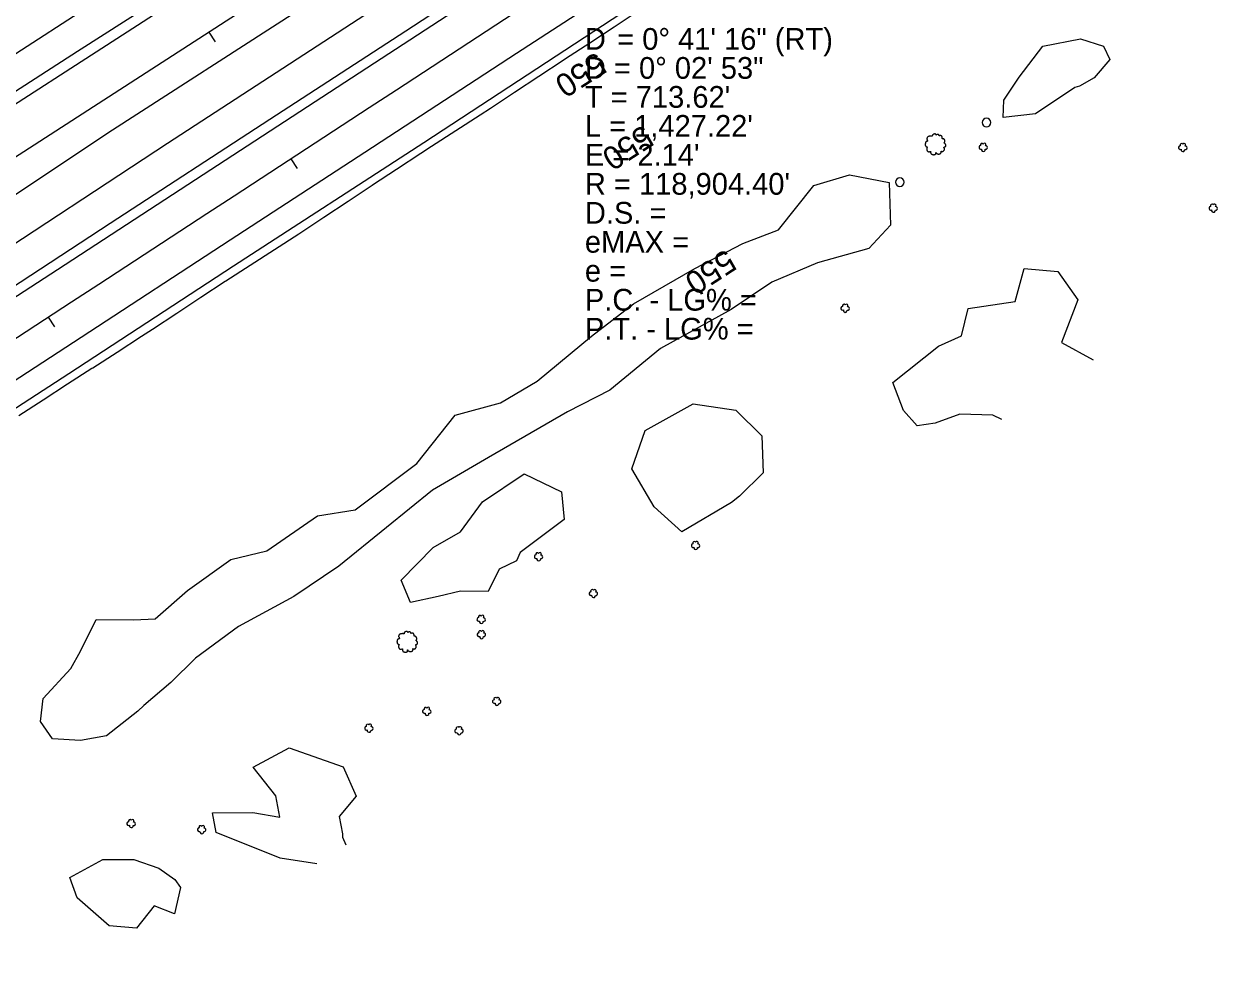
# Model space of a CAD drawing. Extents: x 1901471 to 1963503, y 756461 to 799997.
# Drawn here: x 1925796.5 to 1926211.2, y 770579.3 to 770901.9 of the extents above; entities that cross this region are included whole.
import ezdxf

# ---------------------------------------------------------------- set-up
doc = ezdxf.new("R2010")
doc.units = 0
for name, color, linetype in [('Default', 7, 'Continuous'), ('RD_DTM_BkLn1', 7, 'Continuous'), ('RD_EX_Fence_Other', 7, 'Continuous'), ('RD_EX_H2O', 7, 'Continuous'), ('RD_EX_Misc', 7, 'Continuous'), ('RD_EX_Road', 7, 'Continuous'), ('RD_EX_VEG', 7, 'Continuous'), ('RD_HC_Cl', 7, 'Continuous'), ('RD_HC_Data', 7, 'Continuous'), ('RD_HC_Data_Tic', 7, 'Continuous'), ('RD_HC_TX_Sta50', 7, 'Continuous')]:
    doc.layers.add(name, color=color, linetype=linetype)

# ---------------------------------------------------------------- blocks, each defined once
blk = doc.blocks.new('POST')
at = {"layer": 'Default'}
for centre, start, end in [((7.776250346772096e-18, 0), 90.00000000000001, 270), ((-7.776250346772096e-18, 0), 270, 90)]:
    blk.add_arc(centre, 0.12700000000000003, start, end, dxfattribs=at)
blk = doc.blocks.new('T2')
at = {"layer": 'RD_EX_VEG'}
for points in [[(0.05233333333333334, 7.213166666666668), (-0.24750000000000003, 7.238166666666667), (-0.5723333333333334, 7.138166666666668), (-0.8222500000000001, 7.038250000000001), (-1.0471666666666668, 6.963250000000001), (-1.2720833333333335, 6.863250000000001), (-1.5719166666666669, 6.688416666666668), (-1.7968333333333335, 6.488416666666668), (-1.9218333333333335, 6.2385833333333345), (-1.9718333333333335, 6.013666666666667), (-2.0217500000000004, 5.738833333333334), (-2.0217500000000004, 5.563833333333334), (-2.146666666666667, 5.538833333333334), (-2.296666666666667, 5.563833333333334), (-2.5465000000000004, 5.638833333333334), (-2.796416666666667, 5.638833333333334), (-3.0463333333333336, 5.638833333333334), (-3.3961666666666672, 5.613833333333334), (-3.7460000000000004, 5.613833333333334), (-4.020833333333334, 5.563833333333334), (-4.345750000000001, 5.513916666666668), (-4.720583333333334, 5.389000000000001), (-5.0704166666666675, 5.264000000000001), (-5.37025, 5.014083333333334), (-5.620166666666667, 4.539333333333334), (-5.745166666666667, 4.189500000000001), (-5.895083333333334, 3.9395833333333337), (-5.745166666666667, 3.489833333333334), (-5.570166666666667, 3.139916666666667), (-5.545250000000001, 2.9400000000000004), (-5.470250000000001, 2.5152500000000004), (-5.37025, 2.2903333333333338), (-5.245333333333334, 2.0903333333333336), (-5.320250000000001, 2.065416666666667), (-5.695166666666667, 2.015416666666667), (-5.995000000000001, 1.9155000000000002), (-6.419833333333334, 1.6905833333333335), (-6.644750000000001, 1.465666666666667), (-6.744750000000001, 1.1407500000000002), (-6.769666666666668, 0.7909166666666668), (-6.869583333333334, 0.5910833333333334), (-6.944583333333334, 0.3161666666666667), (-6.969583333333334, 0.2411666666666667), (-7.019583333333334, -0.08366666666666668), (-6.9195833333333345, -0.5335000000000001), (-6.894583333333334, -0.8833333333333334), (-6.769666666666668, -1.1082500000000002), (-6.619750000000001, -1.2830833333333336), (-6.444833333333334, -1.5330000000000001), (-6.045000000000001, -1.7579166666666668), (-5.7201666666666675, -1.8579166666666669), (-5.520250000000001, -1.8828333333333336), (-5.695166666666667, -2.382666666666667), (-5.745166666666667, -2.7325000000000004), (-5.870083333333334, -3.132333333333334), (-5.870083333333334, -3.2072500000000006), (-5.920000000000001, -3.682083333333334), (-5.770166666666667, -4.007000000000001), (-5.695166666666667, -4.38175), (-5.520250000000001, -4.606666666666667), (-5.245333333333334, -4.906583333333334), (-4.9205000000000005, -5.131416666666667), (-4.420666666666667, -5.256416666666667), (-4.020833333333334, -5.231416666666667), (-3.4460833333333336, -5.056500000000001), (-3.1962500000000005, -4.9815000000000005), (-3.2212500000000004, -5.156416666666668), (-3.1962500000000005, -5.531333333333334), (-3.1962500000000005, -5.956083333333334), (-3.0463333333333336, -6.280916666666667), (-2.946333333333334, -6.555833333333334), (-2.796416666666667, -6.805750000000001), (-2.4715000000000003, -7.030583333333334), (-2.07175, -7.1055833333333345), (-1.6469166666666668, -7.2555000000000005), (-1.1970833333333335, -7.330500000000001), (-0.6973333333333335, -7.355500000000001), (-0.09758333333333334, -7.205583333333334), (0.17725000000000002, -7.080583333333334), (0.27725000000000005, -6.905666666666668), (0.47716666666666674, -6.530833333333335), (0.4271666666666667, -6.3059166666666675), (0.4521666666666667, -5.706166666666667), (0.5520833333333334, -5.881166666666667), (0.7270833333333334, -6.231000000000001), (1.2268333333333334, -6.530833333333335), (1.626666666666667, -6.705750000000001), (2.101416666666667, -6.8557500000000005), (2.4013333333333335, -6.930666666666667), (2.8760833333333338, -6.8557500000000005), (3.2510000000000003, -6.780750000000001), (3.6257500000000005, -6.655750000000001), (3.9256666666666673, -6.380916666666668), (4.100583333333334, -6.106000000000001), (4.1505833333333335, -5.831166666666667), (4.2255, -5.456333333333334), (4.275500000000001, -5.281416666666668)], [(4.275500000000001, -5.281416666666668), (4.200583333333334, -5.106416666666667), (4.1505833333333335, -4.856583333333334), (4.2255, -4.881583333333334), (4.4004166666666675, -4.931583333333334), (4.675333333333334, -5.056500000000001), (4.900250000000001, -5.131416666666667), (5.225083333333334, -5.106416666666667), (5.500000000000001, -5.006500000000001), (5.949750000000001, -4.731583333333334), (6.224666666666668, -4.256833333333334), (6.499500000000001, -3.8570000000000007), (6.5745000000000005, -3.5321666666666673), (6.524500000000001, -3.3072500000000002), (6.499500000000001, -2.8075000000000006), (6.299583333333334, -2.5575833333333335), (6.249583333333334, -2.432666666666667), (6.1496666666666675, -2.0328333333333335), (6.224666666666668, -1.9828333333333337), (6.499500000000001, -1.9328333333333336), (6.874333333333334, -1.8079166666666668), (7.149250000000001, -1.6830000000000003), (7.374166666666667, -1.5080000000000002), (7.449083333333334, -1.2830833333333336), (7.424166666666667, -0.8833333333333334), (7.4740833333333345, -0.48350000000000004), (7.399166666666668, -0.3335), (7.299166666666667, -0.1836666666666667), (7.224166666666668, 0.016333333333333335), (7.074250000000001, 0.16616666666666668), (6.974333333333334, 0.3161666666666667), (6.874333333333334, 0.41608333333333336), (6.749416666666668, 0.5660833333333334), (6.5745000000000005, 0.6910000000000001), (6.424583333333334, 0.7410000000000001), (6.374583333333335, 0.8909166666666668), (6.524500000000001, 1.0908333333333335), (6.5745000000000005, 1.1907500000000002), (6.599416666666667, 1.4156666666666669), (6.824416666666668, 1.7655000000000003), (6.874333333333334, 2.1653333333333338), (6.824416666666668, 2.590166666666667), (6.774416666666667, 2.8650833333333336), (6.624416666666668, 3.139916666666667), (6.424583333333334, 3.3898333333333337), (6.299583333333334, 3.5647500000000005), (6.124666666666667, 3.689666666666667), (5.799833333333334, 3.814666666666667), (5.549916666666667, 3.864583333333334), (5.200083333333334, 3.864583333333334), (5.000166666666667, 3.9145833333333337), (5.025166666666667, 3.964583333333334), (5.025166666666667, 4.1145000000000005), (5.025166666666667, 4.389416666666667), (4.950166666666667, 4.839166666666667), (4.800250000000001, 5.339), (4.800250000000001, 5.364000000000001), (4.7002500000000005, 5.613833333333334), (4.475416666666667, 5.813750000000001), (4.3005, 5.913666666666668), (4.100583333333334, 6.038666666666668), (3.850666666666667, 6.063666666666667), (3.5508333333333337, 6.063666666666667), (3.2759166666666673, 6.013666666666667), (3.0760000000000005, 5.913666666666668), (2.9010833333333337, 5.788750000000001), (2.8260833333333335, 5.938666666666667), (2.726166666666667, 6.2385833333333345), (2.676166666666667, 6.3885000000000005), (2.52625, 6.563416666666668), (2.301416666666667, 6.7633333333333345), (1.8515000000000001, 6.888250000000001), (1.2268333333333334, 6.813333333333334), (0.9269166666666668, 6.613416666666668), (0.7770000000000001, 6.438500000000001), (0.7270833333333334, 6.563416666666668), (0.5270833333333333, 6.7633333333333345), (0.4271666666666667, 6.938250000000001), (0.25225000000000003, 7.063250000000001), (0.10233333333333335, 7.163166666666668), (0.0023333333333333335, 7.213166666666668)]]:
    blk.add_spline(points, degree=3, dxfattribs=at)
blk = doc.blocks.new('SB2')
at = {"layer": 'RD_EX_VEG'}
for centre, radius, start, end in [((-1.563757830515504, -0.1555935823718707), 1.256970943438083, 96.45178611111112, 294.73400833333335), ((-0.7210660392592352, 1.5471418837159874), 1.0835094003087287, 34.97628888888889, 204.7560222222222), ((1.0452472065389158, 1.7020636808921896), 0.9945285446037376, 308.76261111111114, 152.04674444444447), ((1.8396429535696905, -0.2793298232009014), 1.2180790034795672, 256.56668055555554, 98.10463055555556), ((0.2455500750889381, -1.5963122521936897), 1.3177675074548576, 166.88265555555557, 5.758930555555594)]:
    blk.add_arc(centre, radius, start, end, dxfattribs=at)

msp = doc.modelspace()

# ---------------------------------------------------------------- linework, layer by layer
at = {"layer": 'RD_DTM_BkLn1'}
for points in [[(1925957.4073014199, 770872.9193757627), (1925965.7686101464, 770878.404508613), (1925974.129918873, 770883.889641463), (1925982.4912275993, 770889.3747743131), (1925983.362772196, 770889.9465194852), (1925991.7190778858, 770895.4384988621), (1926000.0753835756, 770900.9304782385), (1926008.4316892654, 770906.4224576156)], [(1925794.7156944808, 770766.860732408), (1925803.123803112, 770772.2718876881), (1925811.531911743, 770777.6830429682), (1925819.9400203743, 770783.094198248), (1925820.2065904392, 770783.2657531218), (1925828.5977796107, 770788.7016169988), (1925836.9889687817, 770794.1374808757), (1925840.831722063, 770796.6268400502), (1925849.1795344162, 770802.1293627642), (1925857.5273467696, 770807.6318854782), (1925865.8751591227, 770813.1344081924), (1925866.0815658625, 770813.2704627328), (1925874.4893373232, 770818.6814010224), (1925882.897108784, 770824.0923393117), (1925891.3048802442, 770829.5032776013), (1925891.6343329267, 770829.7153014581), (1925899.9609021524, 770835.2483689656), (1925908.2874713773, 770840.781436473), (1925916.6140406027, 770846.3145039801), (1925916.700707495, 770846.3720947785), (1925925.0485157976, 770851.8701272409), (1925933.3963241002, 770857.3681597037), (1925937.0406807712, 770859.7684054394), (1925945.4397478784, 770865.191783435), (1925953.8388149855, 770870.6151614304), (1925957.4073014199, 770872.9193757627)]]:
    msp.add_lwpolyline(points, dxfattribs=at)
at = {"layer": 'RD_EX_Fence_Other'}
msp.add_lwpolyline([(1925586.6900000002, 770696.2800000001), (1925555.1000000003, 770671.3400000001), (1925611.3300000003, 770707.8400000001), (1925674.8000000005, 770748.6800000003), (1925711.0200000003, 770772.7900000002), (1925779.1100000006, 770816.8), (1925845.9900000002, 770860.81), (1925914.1200000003, 770905.0200000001), (1925967.7700000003, 770940.1700000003), (1926020.2300000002, 770974.5000000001), (1926073.7500000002, 771009.7800000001), (1926127.0400000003, 771044.7500000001), (1926182.3000000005, 771080.6200000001), (1926247.6000000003, 771123.8600000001)], dxfattribs=at)
at = {"layer": 'RD_EX_H2O'}
msp.add_lwpolyline([(1926241.8100000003, 771133.4800000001), (1926199.8700000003, 771106.8600000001), (1926144.6300000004, 771071.2100000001), (1926091.8700000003, 771037.58), (1926028.6200000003, 770996.3), (1925962.0600000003, 770952.9700000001), (1925890.6100000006, 770906.1900000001), (1925827.0200000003, 770865.2400000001), (1925773.5400000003, 770829.7700000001), (1925698.2700000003, 770779.6600000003), (1925633.2500000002, 770737.6000000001), (1925577.7500000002, 770701.8800000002), (1925526.9000000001, 770668.58), (1925475.4000000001, 770635.1800000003), (1925438.2800000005, 770611.3800000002)], dxfattribs=at)
at = {"layer": 'RD_EX_Road'}
for points in [[(1925275.6800000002, 770539.8800000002), (1925331.5200000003, 770575.6900000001), (1925380.5700000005, 770607.5200000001), (1925433.9800000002, 770641.9800000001), (1925490.7400000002, 770678.81), (1925551.5500000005, 770717.7300000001), (1925622.7300000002, 770763.9700000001), (1925688.4100000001, 770806.4200000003), (1925716.9800000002, 770824.9200000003), (1925772.9200000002, 770861.08), (1925837.5500000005, 770902.8), (1925902.6600000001, 770945.1400000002), (1925959.7500000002, 770982.1800000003), (1926022.6600000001, 771022.6600000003), (1926074.5700000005, 771055.8), (1926130.6000000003, 771092.0200000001), (1926198.0400000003, 771135.5100000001), (1926265.6700000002, 771178.9100000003)], [(1925312.9700000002, 770567.8900000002), (1925379.0200000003, 770610.5300000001), (1925454.8800000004, 770659.4500000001), (1925522.2600000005, 770703.1300000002), (1925592.4400000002, 770748.6000000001), (1925686.2100000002, 770809.32), (1925764.2400000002, 770859.8500000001), (1925814.9300000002, 770892.5400000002), (1925863.8100000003, 770923.82), (1925909.8800000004, 770953.6300000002), (1925959.5100000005, 770985.6600000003), (1926009.89, 771018.0200000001), (1926055.6500000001, 771047.5400000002), (1926111.6200000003, 771083.58), (1926173.64, 771123.8), (1926231.1600000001, 771160.7300000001)], [(1925281.7400000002, 770475.8800000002), (1925339.9700000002, 770513.4800000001), (1925390.1600000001, 770546.08), (1925439.8200000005, 770578.2600000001), (1925493.5100000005, 770612.81), (1925559.0300000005, 770655.1100000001), (1925633.8700000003, 770703.58), (1925719.4700000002, 770759.6100000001), (1925752.3700000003, 770781.1100000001), (1925807.9900000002, 770817.2200000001), (1925855.6000000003, 770848.2700000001), (1925914.7200000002, 770886.7400000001), (1925984.7000000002, 770932.4200000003), (1926036.1800000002, 770965.9700000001), (1926096.9000000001, 771005.9700000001), (1926170.5600000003, 771054.3700000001), (1926238.9300000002, 771099.2500000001)], [(1925308.3100000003, 770497.06), (1925371.8400000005, 770538.08), (1925432.7800000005, 770577.56), (1925496.1800000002, 770618.58), (1925564.9100000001, 770662.9000000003), (1925638.4200000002, 770710.8600000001), (1925717.4600000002, 770762.3500000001), (1925767.6700000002, 770794.8900000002), (1925826.2000000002, 770833.2300000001), (1925881.3400000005, 770869.0300000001), (1925928.2100000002, 770899.56), (1925994.7600000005, 770943.1000000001), (1926061.2500000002, 770986.4800000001), (1926139.4900000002, 771037.6100000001), (1926176.7900000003, 771062.2400000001), (1926235.3500000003, 771100.8400000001)], [(1926246.3200000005, 771075.1300000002), (1926194.2400000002, 771040.8), (1926139.1800000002, 771004.6200000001), (1926080.9500000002, 770966.4400000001), (1926019.9700000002, 770926.58), (1925966.39, 770891.7200000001), (1925914.0900000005, 770857.5900000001), (1925867.6600000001, 770827.2800000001), (1925816.2000000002, 770793.7400000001), (1925776.4300000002, 770767.8700000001), (1925736.2000000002, 770741.7900000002), (1925664.7700000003, 770694.9000000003), (1925586.9200000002, 770644.3600000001), (1925505.8400000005, 770591.8700000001), (1925430.7700000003, 770543.56), (1925361.7800000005, 770498.9400000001), (1925296.5700000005, 770456.8400000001)], [(1926223.0000000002, 771049.9700000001), (1926143.1500000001, 770997.31), (1926064.4300000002, 770945.8800000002), (1926002.7200000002, 770905.6000000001), (1925934.4100000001, 770860.9300000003), (1925868.7200000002, 770818.3), (1925811.9600000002, 770781.2000000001), (1925739.9600000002, 770734.4700000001), (1925653.3400000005, 770677.7100000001), (1925568.2300000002, 770622.4200000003), (1925496.0400000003, 770575.56), (1925426.3700000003, 770530.5000000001), (1925358.6600000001, 770486.7100000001), (1925295.2600000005, 770445.82), (1925227.7300000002, 770402.2700000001), (1925165.9200000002, 770362.1900000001), (1925117.2800000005, 770330.7500000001), (1925052.4300000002, 770288.9600000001), (1924977.9500000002, 770240.9400000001), (1924898.0600000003, 770189.1700000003), (1924816.7600000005, 770136.8900000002), (1924743.0600000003, 770089.1500000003)]]:
    msp.add_lwpolyline(points, dxfattribs=at)
at = {"layer": 'RD_EX_VEG'}
for points in [[(1926159.0700000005, 770879.9800000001), (1926145.4200000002, 770870.9600000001), (1926134.3700000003, 770869.6700000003), (1926134.5000000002, 770875.57), (1926139.8000000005, 770883.6100000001), (1926147.9600000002, 770894.2200000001), (1926161.0100000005, 770896.7600000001), (1926168.9100000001, 770894.2600000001), (1926171.1100000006, 770889.6300000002), (1926165.7500000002, 770883.3600000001), (1926160.6600000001, 770880.4300000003)], [(1925835.7700000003, 770664.7600000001), (1925824.9200000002, 770656.3), (1925816.0100000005, 770654.6200000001), (1925806.2800000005, 770655.2200000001), (1925802.1500000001, 770661.2200000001), (1925803.0900000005, 770669.1300000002), (1925812.6300000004, 770679.4500000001), (1925815.9900000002, 770685.5200000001), (1925821.3700000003, 770696.4300000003), (1925834.39, 770696.3), (1925841.7300000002, 770696.6000000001), (1925852.9100000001, 770706.3800000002), (1925867.9000000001, 770717.1300000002), (1925880.3200000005, 770720.1100000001), (1925897.7600000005, 770732.2100000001), (1925910.7100000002, 770734.2600000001), (1925932.0300000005, 770750.2100000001), (1925945.2000000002, 770766.9600000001), (1925960.9200000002, 770771.1700000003), (1925973.5000000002, 770778.7000000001), (1925992.3400000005, 770794.1300000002), (1926006.7600000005, 770805.3600000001), (1926027.9200000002, 770817.5300000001), (1926044.4900000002, 770826.1600000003), (1926056.7600000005, 770830.9200000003), (1926069.0200000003, 770846.2000000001), (1926081.2600000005, 770849.83), (1926095.0000000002, 770847.1700000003), (1926095.4500000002, 770832.4900000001), (1926087.9200000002, 770824.4300000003), (1926070.3000000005, 770819.4800000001), (1926054.5000000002, 770812.81), (1926040.5000000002, 770803.4000000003), (1926016.1200000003, 770789.8800000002), (1925998.6000000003, 770775.57), (1925984.0100000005, 770768.0900000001), (1925956.6900000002, 770752.2800000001), (1925937.3800000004, 770741.07), (1925921.5800000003, 770728.1600000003), (1925905.0700000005, 770714.7800000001), (1925889.6100000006, 770704.3), (1925870.4800000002, 770693.9800000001), (1925855.6600000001, 770683.0900000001), (1925847.14, 770674.7300000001), (1925837.7700000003, 770666.7400000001)], [(1926040.5400000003, 770736.83), (1926023.4500000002, 770726.6600000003), (1926013.8800000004, 770735.32), (1926006.1500000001, 770748.4600000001), (1926010.7500000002, 770761.6000000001), (1926027.3400000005, 770770.8400000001), (1926042.1200000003, 770768.6900000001), (1926051.0300000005, 770759.8500000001), (1926051.5100000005, 770747.06), (1926043.3700000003, 770739.0300000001)], [(1925960.3700000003, 770713.7900000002), (1925956.6300000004, 770706.1000000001), (1925947.1200000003, 770706.2400000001), (1925939.3600000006, 770704.3700000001), (1925929.8600000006, 770702.2900000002), (1925926.5800000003, 770709.9800000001), (1925937.6100000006, 770721.2800000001), (1925947.1300000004, 770726.7100000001), (1925954.7100000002, 770737.0200000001), (1925969.0600000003, 770746.6700000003), (1925981.8800000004, 770740.4800000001), (1925982.8600000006, 770730.9500000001), (1925967.6900000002, 770719.56), (1925966.4300000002, 770716.6700000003)], [(1925850.4800000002, 770603.9400000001), (1925848.4000000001, 770594.9000000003), (1925841.4000000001, 770597.5900000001), (1925835.2600000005, 770589.9500000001), (1925825.8200000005, 770590.7200000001), (1925814.8800000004, 770600.3500000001), (1925812.2600000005, 770607.4300000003), (1925823.7300000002, 770613.5900000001), (1925834.4200000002, 770613.6200000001), (1925843.0500000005, 770610.58), (1925848.5100000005, 770606.7200000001)]]:
    msp.add_lwpolyline(points, close=True, dxfattribs=at)
for points in [[(1926133.8300000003, 770765.4400000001), (1926130.7100000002, 770766.9500000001), (1926119.3200000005, 770767.2200000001), (1926110.9000000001, 770764.1500000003), (1926104.6700000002, 770763.2100000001), (1926099.9400000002, 770768.56), (1926096.2000000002, 770778.2500000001), (1926112.0100000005, 770790.7400000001), (1926119.9500000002, 770794.2700000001), (1926122.2000000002, 770803.7200000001), (1926138.4200000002, 770806.1200000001), (1926141.5800000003, 770817.5400000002), (1926153.2300000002, 770816.5000000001), (1926160.1000000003, 770806.7400000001), (1926154.4500000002, 770791.9600000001), (1926165.4100000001, 770785.9700000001)], [(1925897.5100000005, 770612.1400000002), (1925884.8600000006, 770614.0400000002), (1925862.8400000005, 770622.8800000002), (1925861.5600000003, 770629.7400000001), (1925875.4500000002, 770629.83), (1925884.7200000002, 770628.2500000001), (1925883.39, 770635.58), (1925875.5100000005, 770645.4500000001), (1925887.9600000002, 770652.1300000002), (1925906.6200000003, 770645.5300000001), (1925911.0500000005, 770635.4400000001), (1925905.1800000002, 770628.3900000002), (1925906.3800000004, 770622.4200000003), (1925906.3500000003, 770621.2900000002)], [(1925906.3500000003, 770621.2900000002), (1925907.5100000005, 770618.6300000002)]]:
    msp.add_lwpolyline(points, dxfattribs=at)
at = {"layer": 'RD_HC_Cl'}
for p, q in [((1926729.5176193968, 771495.9286460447), (1917217.2707724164, 765354.9153898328)), ((1926745.7566169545, 771470.7766377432), (1917232.2344163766, 765328.8252854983))]:
    msp.add_line(p, q, dxfattribs=at)
msp.add_arc((1860886.037878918, 870419.0808513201), 118904.40460000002, 302.85416067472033, 303.54188783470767, dxfattribs=at)
at = {"layer": 'RD_HC_Data_Tic'}
for p, q in [((1925860.2618696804, 770899.099235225), (1925862.43142339, 770895.73872385)), ((1925888.5473325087, 770855.3766312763), (1925890.7340474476, 770852.0272615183)), ((1925804.7901102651, 770800.7439749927), (1925806.9740075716, 770797.3927673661))]:
    msp.add_line(p, q, dxfattribs=at)

# ---------------------------------------------------------------- block references
at = {"layer": 'RD_EX_Misc', "xscale": 11.811023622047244, "yscale": 11.811023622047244}
for p in [(1926128.5800000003, 770867.8700000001), (1926098.64, 770847.3400000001)]:
    msp.add_blockref('POST', p, dxfattribs=at)
at = {"layer": 'RD_EX_VEG'}
for name, p, xscale, yscale in [('T2', (1926110.8500000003, 770860.4200000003), 0.4921259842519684, 0.4921259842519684), ('SB2', (1926127.3800000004, 770859.4100000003), 0.5019685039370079, 0.5019685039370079), ('SB2', (1926196.2200000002, 770859.3400000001), 0.5019685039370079, 0.5019685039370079), ('SB2', (1926206.7500000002, 770838.4100000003), 0.5019685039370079, 0.5019685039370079), ('SB2', (1926079.7200000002, 770803.8700000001), 0.5019685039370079, 0.5019685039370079), ('SB2', (1926028.1300000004, 770722.0100000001), 0.5019685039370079, 0.5019685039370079), ('SB2', (1925973.9700000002, 770718.1500000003), 0.5019685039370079, 0.5019685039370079), ('SB2', (1925992.8600000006, 770705.4100000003), 0.5019685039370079, 0.5019685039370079), ('SB2', (1925954.1700000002, 770696.5100000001), 0.5019685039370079, 0.5019685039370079), ('T2', (1925928.6100000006, 770688.7500000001), 0.4921259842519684, 0.4921259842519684), ('SB2', (1925954.2200000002, 770691.2400000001), 0.5019685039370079, 0.5019685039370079), ('SB2', (1925959.5100000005, 770668.1900000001), 0.5019685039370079, 0.5019685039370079), ('SB2', (1925935.4000000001, 770664.7700000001), 0.5019685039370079, 0.5019685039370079), ('SB2', (1925915.4300000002, 770658.9600000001), 0.5019685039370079, 0.5019685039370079), ('SB2', (1925946.5000000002, 770658.06), 0.5019685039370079, 0.5019685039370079), ('SB2', (1925833.39, 770626.0400000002), 0.5019685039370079, 0.5019685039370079), ('SB2', (1925857.7200000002, 770623.9400000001), 0.5019685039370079, 0.5019685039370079)]:
    msp.add_blockref(name, p, dxfattribs=dict(at, xscale=xscale, yscale=yscale))

# ---------------------------------------------------------------- texts
at = {"layer": 'RD_HC_Data'}
for s, p in [('D', (1925990.0000000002, 770893.0000000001)), ('    = 0%%d 41\' 16" (RT)', (1925990.0000000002, 770893.0000000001)), ('D = 0%%d 02\' 53"', (1925990.0000000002, 770883.0000000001)), ("T = 713.62'", (1925990.0000000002, 770873.0000000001)), ("L = 1,427.22'", (1925990.0000000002, 770863.0000000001)), ("E = 2.14'", (1925990.0000000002, 770853.0000000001)), ("R = 118,904.40'", (1925990.0000000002, 770843.0000000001)), ('D.S. = ', (1925990.0000000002, 770833.0000000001)), ('eMAX = ', (1925990.0000000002, 770823.0000000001)), ('e = ', (1925990.0000000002, 770813.0000000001)), ('P.C. - LG% = ', (1925990.0000000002, 770803.0000000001)), ('P.T. - LG% = ', (1925990.0000000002, 770793.0000000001))]:
    msp.add_text(s, height=7.500000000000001, dxfattribs=at).set_placement(p)
at = {"layer": 'RD_HC_TX_Sta50'}
for rotation, p in [(212.8458901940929, (1925993.9460512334, 770892.4996999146)), (212.84637793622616, (1926010.1901856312, 770867.3414299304)), (213.18764372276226, (1926038.685151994, 770824.4771909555))]:
    msp.add_text('550', height=8.000000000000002, rotation=rotation, dxfattribs=at).set_placement(p)

doc.saveas('drawing.dxf')
